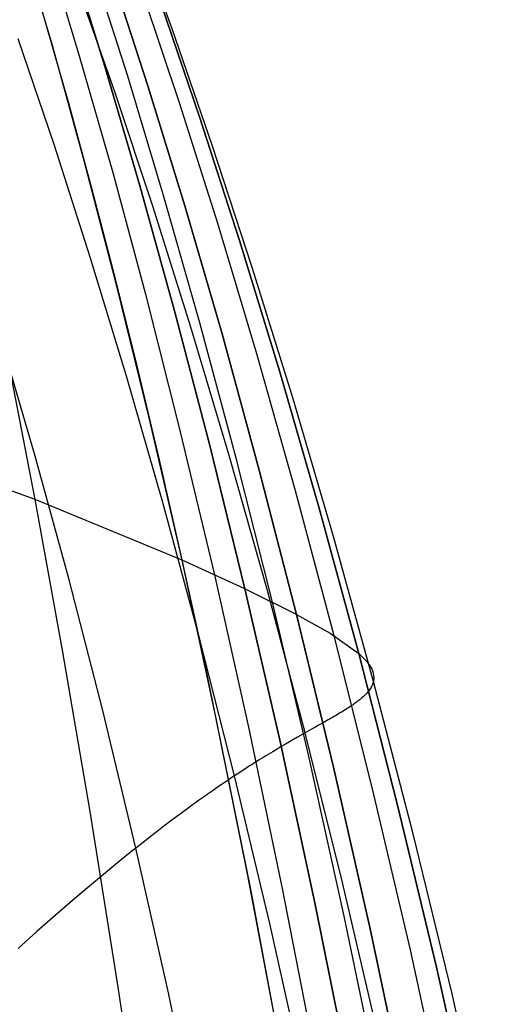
# Model space of a CAD drawing. Header units: millimetres. Extents: x -273 to 273, y -240 to 302.
# Tile 268 of 280: x 246 to 262, y 182 to 215. Entities that reach past the tile are written whole.
import ezdxf

# ---------------------------------------------------------------- set-up
doc = ezdxf.new("R2010")
doc.units = ezdxf.units.MM
doc.header["$MEASUREMENT"] = 0
doc.layers.add('IGES level 2', color=7, linetype='Continuous', true_color=0x008000)

msp = doc.modelspace()

# ---------------------------------------------------------------- linework, layer by layer
at = {"layer": 'IGES level 2', "color": 31, "true_color": 0xfabe47}
for p, q in [((251.052, 214.704, 736.634), (249.733, 218.351, 741.417)), ((247.071, 214.148, 679.632), (246.023, 217.71, 683.386)), ((247.978, 213.795, 686.878), (246.882, 217.408, 690.807)), ((246.157, 217.269, 682.911), (247.621, 212.192, 677.644)), ((248.817, 213.451, 693.641), (247.677, 217.112, 697.733)), ((247.677, 217.112, 697.733), (248.817, 213.451, 693.641)), ((249.579, 213.12, 699.875), (248.398, 216.825, 704.115)), ((250.25, 212.808, 705.533), (249.034, 216.551, 709.906)), ((249.034, 216.551, 709.906), (250.25, 212.808, 705.533)), ((249.144, 212.606, 742.578), (247.891, 216.187, 747.352)), ((251.299, 212.24, 715.051), (250.028, 216.044, 719.638)), ((251.98, 211.738, 722.388), (250.672, 215.58, 727.127)), ((250.672, 215.58, 727.127), (251.98, 211.738, 722.388)), ((252.386, 210.833, 731.739), (251.052, 214.704, 736.634)), ((247.129, 210.85, 743.339), (245.938, 214.369, 748.079)), ((248.134, 210.311, 675.781), (247.071, 214.148, 679.632)), ((249.088, 209.913, 682.852), (247.978, 213.795, 686.878)), ((249.971, 209.527, 689.452), (248.817, 213.451, 693.641)), ((248.817, 213.451, 693.641), (249.971, 209.527, 689.452)), ((250.772, 209.159, 695.538), (249.579, 213.12, 699.875)), ((251.478, 208.813, 701.064), (250.25, 212.808, 705.533)), ((250.25, 212.808, 705.533), (251.478, 208.813, 701.064)), ((250.409, 208.804, 737.691), (249.144, 212.606, 742.578)), ((247.621, 212.192, 677.644), (248.364, 209.451, 674.943)), ((252.581, 208.194, 710.368), (251.299, 212.24, 715.051)), ((253.298, 207.658, 717.553), (251.98, 211.738, 722.388)), ((251.98, 211.738, 722.388), (253.298, 207.658, 717.553)), ((248.331, 207.111, 738.487), (247.129, 210.85, 743.339)), ((253.728, 206.733, 726.748), (252.386, 210.833, 731.739)), ((249.209, 206.187, 671.843), (248.134, 210.311, 675.781)), ((250.209, 205.751, 678.74), (249.088, 209.913, 682.852)), ((251.135, 205.33, 685.179), (249.971, 209.527, 689.452)), ((249.971, 209.527, 689.452), (251.135, 205.33, 685.179)), ((248.364, 209.451, 674.943), (249.112, 206.57, 672.201)), ((251.974, 204.931, 691.117), (250.772, 209.159, 695.538)), ((251.68, 204.777, 732.708), (250.409, 208.804, 737.691)), ((252.714, 204.558, 696.511), (251.478, 208.813, 701.064)), ((251.478, 208.813, 701.064), (252.714, 204.558, 696.511)), ((253.87, 203.897, 705.603), (252.581, 208.194, 710.368)), ((254.621, 203.335, 712.638), (253.298, 207.658, 717.553)), ((253.298, 207.658, 717.553), (254.621, 203.335, 712.638)), ((249.538, 203.149, 733.538), (248.331, 207.111, 738.487)), ((249.112, 206.57, 672.201), (249.865, 203.545, 669.421)), ((255.074, 202.399, 721.678), (253.728, 206.733, 726.748)), ((250.293, 201.765, 667.829), (249.209, 206.187, 671.843)), ((251.337, 201.299, 674.554), (250.209, 205.751, 678.74)), ((252.304, 200.852, 680.833), (251.135, 205.33, 685.179)), ((251.135, 205.33, 685.179), (252.304, 200.852, 680.833)), ((253.18, 200.428, 686.625), (251.974, 204.931, 691.117)), ((252.953, 200.521, 727.644), (251.68, 204.777, 732.708)), ((253.952, 200.034, 691.889), (252.714, 204.558, 696.511)), ((252.714, 204.558, 696.511), (253.952, 200.034, 691.889)), ((246.503, 200.491, 732.017), (245.365, 204.376, 736.887)), ((255.159, 199.343, 700.771), (253.87, 203.897, 705.603)), ((246.504, 199.051, 633.952), (245.607, 203.694, 637.274)), ((249.865, 203.545, 669.421), (250.621, 200.373, 666.606)), ((255.942, 198.764, 707.657), (254.621, 203.335, 712.638)), ((254.621, 203.335, 712.638), (255.942, 198.764, 707.657)), ((250.744, 198.958, 728.508), (249.538, 203.149, 733.538)), ((256.416, 197.826, 716.544), (255.074, 202.399, 721.678)), ((251.383, 197.032, 663.747), (250.293, 201.765, 667.829)), ((252.469, 196.547, 670.303), (251.337, 201.299, 674.554)), ((246.504, 199.051, 633.952), (241.426, 200.909, 600.313)), ((253.475, 196.082, 676.425), (252.304, 200.852, 680.833)), ((252.304, 200.852, 680.833), (253.475, 196.082, 676.425)), ((247.633, 196.381, 727.068), (246.503, 200.491, 732.017)), ((250.621, 200.373, 666.606), (251.379, 197.048, 663.761)), ((254.221, 196.03, 722.516), (252.953, 200.521, 727.644)), ((254.386, 195.642, 682.074), (253.18, 200.428, 686.625)), ((255.189, 195.235, 687.21), (253.952, 200.034, 691.889)), ((253.952, 200.034, 691.889), (255.189, 195.235, 687.21)), ((256.444, 194.526, 695.887), (255.159, 199.343, 700.771)), ((251.383, 197.032, 663.747), (246.504, 199.051, 633.952)), ((247.412, 194.046, 630.559), (246.504, 199.051, 633.952)), ((251.943, 194.534, 723.414), (250.744, 198.958, 728.508)), ((257.258, 193.938, 702.627), (255.942, 198.764, 707.657)), ((255.942, 198.764, 707.657), (257.258, 193.938, 702.627)), ((257.749, 193.009, 711.363), (256.416, 197.826, 716.544)), ((251.379, 197.048, 663.761), (252.138, 193.57, 660.888)), ((252.474, 191.98, 659.609), (251.383, 197.032, 663.747)), ((253.475, 196.082, 676.425), (251.383, 197.032, 663.747)), ((248.75, 192.042, 722.055), (247.633, 196.381, 727.068)), ((253.6, 191.485, 666), (252.469, 196.547, 670.303)), ((254.643, 191.012, 671.969), (253.475, 196.082, 676.425)), ((255.189, 195.235, 687.21), (253.475, 196.082, 676.425)), ((253.475, 196.082, 676.425), (254.643, 191.012, 671.969)), ((255.478, 191.3, 717.341), (254.221, 196.03, 722.516)), ((255.587, 190.566, 677.478), (254.386, 195.642, 682.074)), ((256.419, 190.153, 682.489), (255.189, 195.235, 687.21)), ((255.189, 195.235, 687.21), (256.314, 194.608, 694.908)), ((255.189, 195.235, 687.21), (256.419, 190.153, 682.489)), ((253.131, 189.871, 718.271), (251.943, 194.534, 723.414)), ((256.314, 194.608, 694.908), (257.258, 193.938, 702.627)), ((257.718, 189.438, 690.965), (256.444, 194.526, 695.887)), ((248.328, 188.686, 627.108), (247.412, 194.046, 630.559)), ((258.561, 188.853, 697.562), (257.258, 193.938, 702.627)), ((257.258, 193.938, 702.627), (257.514, 193.681, 705.354)), ((257.258, 193.938, 702.627), (258.561, 188.853, 697.562)), ((252.138, 193.57, 660.888), (253.651, 186.154, 655.081)), ((257.514, 193.681, 705.354), (257.678, 193.443, 707.696)), ((257.678, 193.443, 707.696), (257.726, 193.33, 708.734)), ((257.726, 193.33, 708.734), (257.754, 193.22, 709.688)), ((257.761, 193.113, 710.563), (257.749, 193.009, 711.363)), ((257.754, 193.22, 709.688), (257.761, 193.113, 710.563)), ((257.669, 192.806, 712.753), (257.638, 192.756, 713.061)), ((257.696, 192.856, 712.431), (257.669, 192.806, 712.753)), ((257.718, 192.907, 712.092), (257.696, 192.856, 712.431)), ((257.749, 193.009, 711.363), (257.718, 192.907, 712.092)), ((259.067, 187.944, 706.151), (257.749, 193.009, 711.363)), ((257.364, 192.459, 714.604), (257.305, 192.41, 714.816)), ((257.42, 192.509, 714.38), (257.364, 192.459, 714.604)), ((257.471, 192.558, 714.143), (257.42, 192.509, 714.38)), ((257.519, 192.608, 713.893), (257.471, 192.558, 714.143)), ((257.563, 192.657, 713.63), (257.519, 192.608, 713.893)), ((257.603, 192.707, 713.353), (257.563, 192.657, 713.63)), ((257.638, 192.756, 713.061), (257.603, 192.707, 713.353)), ((256.917, 192.132, 715.792), (256.877, 192.106, 715.866)), ((256.957, 192.157, 715.715), (256.917, 192.132, 715.792)), ((256.995, 192.183, 715.636), (256.957, 192.157, 715.715)), ((257.033, 192.209, 715.555), (256.995, 192.183, 715.636)), ((257.07, 192.234, 715.472), (257.033, 192.209, 715.555)), ((257.106, 192.259, 715.386), (257.07, 192.234, 715.472)), ((257.142, 192.285, 715.298), (257.106, 192.259, 715.386)), ((257.176, 192.31, 715.207), (257.142, 192.285, 715.298)), ((257.21, 192.335, 715.113), (257.176, 192.31, 715.207)), ((257.242, 192.36, 715.017), (257.21, 192.335, 715.113)), ((257.305, 192.41, 714.816), (257.242, 192.36, 715.017)), ((249.85, 187.469, 716.995), (248.75, 192.042, 722.055)), ((253.561, 186.614, 655.43), (252.474, 191.98, 659.609)), ((256.386, 191.811, 716.562), (256.337, 191.783, 716.615)), ((256.434, 191.838, 716.507), (256.386, 191.811, 716.562)), ((256.482, 191.866, 716.45), (256.434, 191.838, 716.507)), ((256.528, 191.893, 716.392), (256.482, 191.866, 716.45)), ((256.575, 191.92, 716.333), (256.528, 191.893, 716.392)), ((256.62, 191.947, 716.271), (256.575, 191.92, 716.333)), ((256.665, 191.974, 716.208), (256.62, 191.947, 716.271)), ((256.709, 192.001, 716.144), (256.665, 191.974, 716.208)), ((256.752, 192.027, 716.077), (256.709, 192.001, 716.144)), ((256.794, 192.054, 716.009), (256.752, 192.027, 716.077)), ((256.836, 192.08, 715.939), (256.794, 192.054, 716.009)), ((256.877, 192.106, 715.866), (256.836, 192.08, 715.939)), ((254.725, 186.119, 661.66), (253.6, 191.485, 666)), ((255.816, 191.489, 717.091), (255.706, 191.427, 717.176)), ((255.925, 191.55, 717.003), (255.816, 191.489, 717.091)), ((256.032, 191.61, 716.912), (255.925, 191.55, 717.003)), ((256.136, 191.668, 716.818), (256.032, 191.61, 716.912)), ((256.238, 191.726, 716.719), (256.136, 191.668, 716.818)), ((256.288, 191.754, 716.668), (256.238, 191.726, 716.719)), ((256.337, 191.783, 716.615), (256.288, 191.754, 716.668)), ((255.223, 191.155, 717.513), (255.091, 191.08, 717.596)), ((255.478, 191.3, 717.341), (255.223, 191.155, 717.513)), ((255.706, 191.427, 717.176), (255.478, 191.3, 717.341)), ((256.718, 186.326, 712.134), (255.478, 191.3, 717.341)), ((254.683, 190.842, 717.828), (254.542, 190.758, 717.898)), ((255.802, 185.645, 667.48), (254.643, 191.012, 671.969)), ((254.643, 191.012, 671.969), (255.802, 185.645, 667.48)), ((254.822, 190.924, 717.754), (254.683, 190.842, 717.828)), ((254.958, 191.003, 717.677), (254.822, 190.924, 717.754)), ((255.091, 191.08, 717.596), (254.958, 191.003, 717.677)), ((254.1, 190.491, 718.079), (254.024, 190.444, 718.104)), ((254.175, 190.537, 718.052), (254.1, 190.491, 718.079)), ((254.25, 190.583, 718.024), (254.175, 190.537, 718.052)), ((254.397, 190.672, 717.964), (254.25, 190.583, 718.024)), ((254.542, 190.758, 717.898), (254.397, 190.672, 717.964)), ((256.777, 185.2, 672.852), (255.587, 190.566, 677.478)), ((253.631, 190.196, 718.207), (253.549, 190.144, 718.223)), ((253.711, 190.247, 718.19), (253.631, 190.196, 718.207)), ((253.79, 190.298, 718.171), (253.711, 190.247, 718.19)), ((253.869, 190.347, 718.151), (253.79, 190.298, 718.171)), ((253.947, 190.396, 718.128), (253.869, 190.347, 718.151)), ((254.024, 190.444, 718.104), (253.947, 190.396, 718.128)), ((257.637, 184.788, 677.742), (256.419, 190.153, 682.489)), ((256.419, 190.153, 682.489), (257.637, 184.788, 677.742)), ((253.131, 189.871, 718.271), (253.044, 189.814, 718.274)), ((253.216, 189.928, 718.265), (253.131, 189.871, 718.271)), ((254.301, 184.965, 713.095), (253.131, 189.871, 718.271)), ((253.301, 189.983, 718.258), (253.216, 189.928, 718.265)), ((253.385, 190.038, 718.248), (253.301, 189.983, 718.258)), ((253.467, 190.092, 718.236), (253.385, 190.038, 718.248)), ((253.549, 190.144, 718.223), (253.467, 190.092, 718.236)), ((252.598, 189.512, 718.257), (252.506, 189.449, 718.246)), ((252.689, 189.575, 718.265), (252.598, 189.512, 718.257)), ((252.78, 189.636, 718.271), (252.689, 189.575, 718.265)), ((252.869, 189.696, 718.274), (252.78, 189.636, 718.271)), ((252.957, 189.756, 718.275), (252.869, 189.696, 718.274)), ((253.044, 189.814, 718.274), (252.957, 189.756, 718.275)), ((252.128, 189.184, 718.176), (252.03, 189.115, 718.152)), ((252.224, 189.252, 718.198), (252.128, 189.184, 718.176)), ((252.319, 189.319, 718.216), (252.224, 189.252, 718.198)), ((252.413, 189.384, 718.232), (252.319, 189.319, 718.216)), ((252.506, 189.449, 718.246), (252.413, 189.384, 718.232)), ((258.977, 184.081, 686.022), (257.718, 189.438, 690.965)), ((251.733, 188.901, 718.062), (251.631, 188.827, 718.027)), ((251.833, 188.974, 718.095), (251.733, 188.901, 718.062)), ((251.932, 189.045, 718.125), (251.833, 188.974, 718.095)), ((252.03, 189.115, 718.152), (251.932, 189.045, 718.125)), ((259.845, 183.505, 692.48), (258.561, 188.853, 697.562)), ((258.561, 188.853, 697.562), (259.845, 183.505, 692.48)), ((249.243, 182.987, 623.613), (248.328, 188.686, 627.108)), ((251.214, 188.52, 717.852), (250.999, 188.359, 717.745)), ((251.32, 188.599, 717.9), (251.214, 188.52, 717.852)), ((251.425, 188.676, 717.946), (251.32, 188.599, 717.9)), ((251.528, 188.752, 717.988), (251.425, 188.676, 717.946)), ((251.631, 188.827, 718.027), (251.528, 188.752, 717.988)), ((250.779, 188.192, 717.624), (250.554, 188.02, 717.489)), ((250.999, 188.359, 717.745), (250.779, 188.192, 717.624)), ((250.554, 188.02, 717.489), (250.324, 187.842, 717.34)), ((260.364, 182.627, 700.926), (259.067, 187.944, 706.151)), ((250.09, 187.658, 717.175), (249.85, 187.469, 716.995)), ((250.324, 187.842, 717.34), (250.09, 187.658, 717.175)), ((249.606, 187.273, 716.799), (249.356, 187.072, 716.587)), ((249.85, 187.469, 716.995), (249.606, 187.273, 716.799)), ((250.929, 182.655, 711.902), (249.85, 187.469, 716.995)), ((249.356, 187.072, 716.587), (249.1, 186.864, 716.357)), ((248.84, 186.649, 716.11), (248.573, 186.428, 715.846)), ((249.1, 186.864, 716.357), (248.84, 186.649, 716.11)), ((254.638, 180.941, 651.226), (253.561, 186.614, 655.43)), ((248.573, 186.428, 715.846), (248.302, 186.201, 715.564)), ((257.937, 181.103, 706.912), (256.718, 186.326, 712.134)), ((248.025, 185.967, 715.263), (247.743, 185.726, 714.944)), ((248.302, 186.201, 715.564), (248.025, 185.967, 715.263)), ((253.651, 186.154, 655.081), (255.144, 178.145, 649.228)), ((255.837, 180.452, 657.3), (254.725, 186.119, 661.66)), ((247.743, 185.726, 714.944), (247.162, 185.223, 714.249)), ((256.947, 179.985, 662.974), (255.802, 185.645, 667.48)), ((255.802, 185.645, 667.48), (256.947, 179.985, 662.974)), ((247.162, 185.223, 714.249), (246.559, 184.693, 713.477)), ((255.449, 179.811, 707.903), (254.301, 184.965, 713.095)), ((257.951, 179.547, 668.214), (256.777, 185.2, 672.852)), ((246.559, 184.693, 713.477), (245.935, 184.134, 712.627)), ((258.836, 179.144, 672.986), (257.637, 184.788, 677.742)), ((257.637, 184.788, 677.742), (258.836, 179.144, 672.986)), ((260.214, 178.452, 681.075), (258.977, 184.081, 686.022)), ((261.105, 177.894, 687.398), (259.845, 183.505, 692.48)), ((259.845, 183.505, 692.48), (261.105, 177.894, 687.398)), ((250.154, 176.961, 620.091), (249.243, 182.987, 623.613)), ((251.981, 177.596, 706.793), (250.929, 182.655, 711.902)), ((261.634, 177.055, 695.703), (260.364, 182.627, 700.926))]:
    msp.add_line(p, q, dxfattribs=at)

doc.saveas('drawing.dxf')
